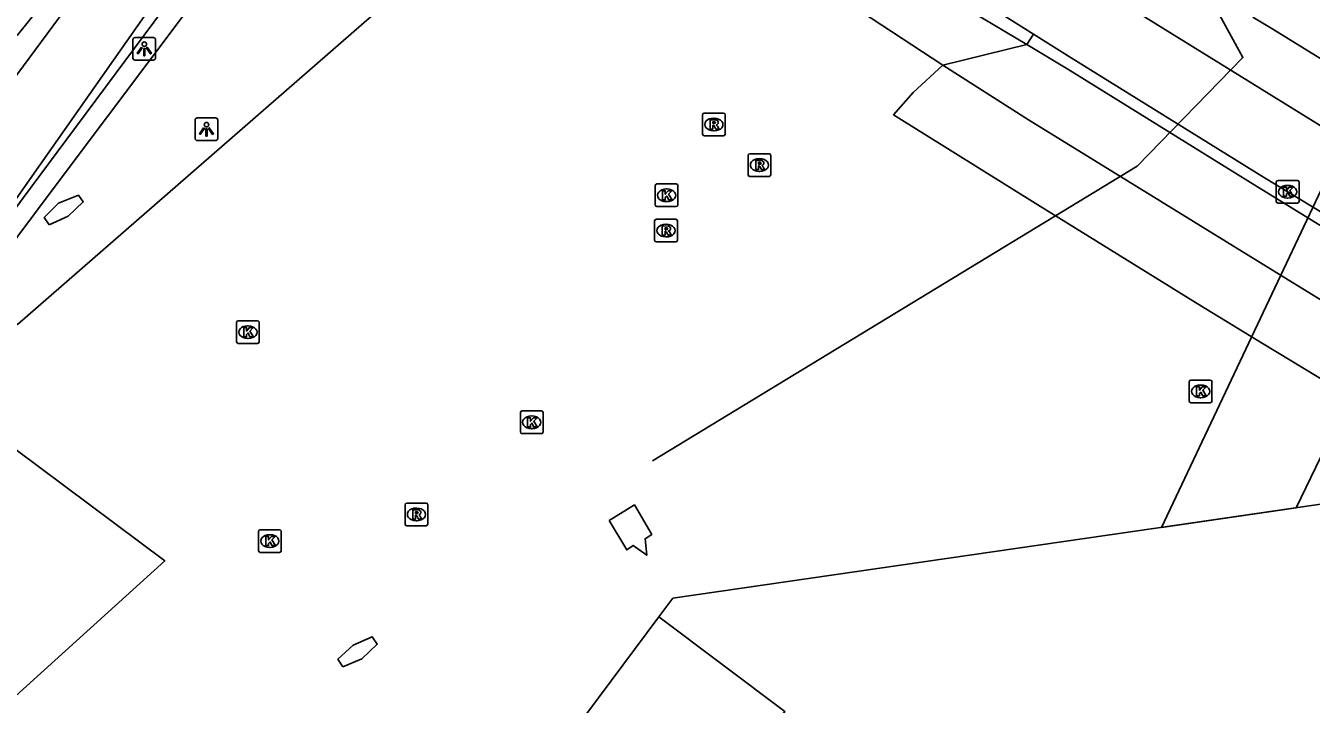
# Model space of a CAD drawing. Extents: x 159718 to 160783, y 383290 to 384030.
# Drawn here: x 160501.4 to 160558, y 383718.3 to 383748.2 of the extents above; entities that cross this region are included whole.
import ezdxf

# ---------------------------------------------------------------- set-up
doc = ezdxf.new("R2010")
doc.units = 0
for name, color, linetype in [('IMGEO_Dek', 7, 'Continuous'), ('IMGEO_Fietspad_gesloten', 7, 'Continuous'), ('IMGEO_Hek', 7, 'Continuous'), ('IMGEO_Kolk', 7, 'Continuous'), ('IMGEO_Lichtpunt', 7, 'Continuous'), ('IMGEO_Pand', 7, 'Continuous'), ('IMGEO_Pand_overbouw', 7, 'Continuous'), ('IMGEO_Pand_vergunning_verleend', 7, 'Continuous'), ('IMGEO_Rijbaan_lokaal_gesloten', 7, 'Continuous'), ('IMGEO_Rijbaan_lokaal_open', 7, 'Continuous'), ('IMGEO_Rioolput', 7, 'Continuous'), ('IMGEO_Voetpad_gesloten', 7, 'Continuous'), ('IMGEO_Voetpad_open', 7, 'Continuous')]:
    doc.layers.add(name, color=color, linetype=linetype)

msp = doc.modelspace()

# ---------------------------------------------------------------- linework, layer by layer
at = {"layer": 'IMGEO_Dek'}
msp.add_lwpolyline([(160551.429, 383726.105), (160557.364, 383726.966), (160569.764, 383752.621), (160575.813, 383765.136), (160570.991, 383767.454), (160570.183, 383765.746), (160569.173, 383763.611), (160565.274, 383755.37)], close=True, dxfattribs=at)
at = {"layer": 'IMGEO_Fietspad_gesloten'}
for points in [[(160545.488, 383747.383), (160541.795, 383746.477)], [(160545.488, 383747.383), (160547.305, 383746.295), (160555.662, 383741.113), (160558.414, 383739.417), (160561.972, 383737.224), (160573.883, 383729.883), (160582.953, 383724.443), (160591.637, 383719.073)], [(160584.258, 383720.662), (160580.096, 383723.16), (160574.681, 383726.402), (160560.774, 383734.728), (160559.214, 383735.662), (160557.209, 383736.897), (160545.57, 383744.064), (160541.795, 383746.477)]]:
    msp.add_lwpolyline(points, dxfattribs=at)
at = {"layer": 'IMGEO_Hek'}
msp.add_lwpolyline([(160477.266, 383811.415), (160516.737, 383778.18), (160518.757, 383776.546), (160527.273, 383770.722), (160540.189, 383762.239), (160549.364, 383753.153), (160551.156, 383751.328), (160553.313, 383749.943), (160555.02, 383746.805), (160550.358, 383742.024), (160528.999, 383729.033)], dxfattribs=at)
at = {"layer": 'IMGEO_Kolk'}
for p, q in [((160529.19, 383741.239), (160530.042, 383741.239)), ((160556.491, 383740.469), (160556.491, 383741.321)), ((160556.566, 383741.395), (160557.418, 383741.395)), ((160557.492, 383741.321), (160557.492, 383740.469)), ((160529.115, 383740.313), (160529.115, 383741.165)), ((160529.603, 383741.019), (160529.628, 383741.019)), ((160530.116, 383741.165), (160530.116, 383740.313)), ((160556.979, 383741.175), (160557.004, 383741.175)), ((160530.042, 383740.239), (160529.19, 383740.239)), ((160529.626, 383740.459), (160529.601, 383740.459)), ((160557.418, 383740.395), (160556.566, 383740.395)), ((160557.002, 383740.615), (160556.977, 383740.615)), ((160510.66, 383734.282), (160510.66, 383735.134)), ((160510.735, 383735.208), (160511.587, 383735.208)), ((160511.148, 383734.988), (160511.173, 383734.988)), ((160511.661, 383735.134), (160511.661, 383734.282)), ((160511.171, 383734.428), (160511.146, 383734.428)), ((160511.587, 383734.208), (160510.735, 383734.208)), ((160552.655, 383731.67), (160552.655, 383732.522)), ((160552.73, 383732.596), (160553.582, 383732.596)), ((160553.143, 383732.376), (160553.168, 383732.376)), ((160553.656, 383732.522), (160553.656, 383731.67)), ((160553.582, 383731.596), (160552.73, 383731.596)), ((160553.166, 383731.816), (160553.141, 383731.816)), ((160523.169, 383730.308), (160523.169, 383731.16)), ((160523.244, 383731.234), (160524.096, 383731.234)), ((160524.17, 383731.16), (160524.17, 383730.308)), ((160523.68, 383730.454), (160523.655, 383730.454)), ((160523.657, 383731.014), (160523.682, 383731.014)), ((160524.096, 383730.234), (160523.244, 383730.234)), ((160511.627, 383725.074), (160511.627, 383725.926)), ((160511.702, 383726), (160512.554, 383726)), ((160512.628, 383725.926), (160512.628, 383725.074)), ((160512.115, 383725.78), (160512.14, 383725.78)), ((160512.554, 383725), (160511.702, 383725)), ((160512.138, 383725.22), (160512.113, 383725.22))]:
    msp.add_line(p, q, dxfattribs=at)
for points in [[(160529.19, 383741.239), (160530.042, 383741.239)], [(160556.491, 383740.469), (160556.491, 383741.321)], [(160556.566, 383741.395), (160557.418, 383741.395)], [(160557.492, 383741.321), (160557.492, 383740.469)], [(160529.115, 383740.313), (160529.115, 383741.165)], [(160529.436, 383740.939), (160529.559, 383740.939), (160529.559, 383740.788), (160529.689, 383740.939), (160529.853, 383740.939), (160529.707, 383740.788), (160529.86, 383740.539), (160529.708, 383740.539), (160529.623, 383740.703), (160529.559, 383740.636), (160529.559, 383740.539), (160529.436, 383740.539), (160529.436, 383740.939)], [(160530.116, 383741.165), (160530.116, 383740.313)], [(160556.812, 383741.095), (160556.935, 383741.095), (160556.935, 383740.944), (160557.065, 383741.095), (160557.229, 383741.095), (160557.083, 383740.944), (160557.236, 383740.695), (160557.084, 383740.695), (160556.999, 383740.859), (160556.935, 383740.792), (160556.935, 383740.695), (160556.812, 383740.695), (160556.812, 383741.095)], [(160530.042, 383740.239), (160529.19, 383740.239)], [(160557.418, 383740.395), (160556.566, 383740.395)], [(160510.66, 383734.282), (160510.66, 383735.134)], [(160510.735, 383735.208), (160511.587, 383735.208)], [(160511.661, 383735.134), (160511.661, 383734.282)], [(160510.981, 383734.908), (160511.104, 383734.908), (160511.104, 383734.757), (160511.234, 383734.908), (160511.398, 383734.908), (160511.252, 383734.757), (160511.405, 383734.508), (160511.253, 383734.508), (160511.168, 383734.672), (160511.104, 383734.605), (160511.104, 383734.508), (160510.981, 383734.508), (160510.981, 383734.908)], [(160511.587, 383734.208), (160510.735, 383734.208)], [(160552.655, 383731.67), (160552.655, 383732.522)], [(160552.73, 383732.596), (160553.582, 383732.596)], [(160552.976, 383732.296), (160553.099, 383732.296), (160553.099, 383732.145), (160553.229, 383732.296), (160553.393, 383732.296), (160553.247, 383732.145), (160553.4, 383731.896), (160553.248, 383731.896), (160553.163, 383732.06), (160553.099, 383731.993), (160553.099, 383731.896), (160552.976, 383731.896), (160552.976, 383732.296)], [(160553.656, 383732.522), (160553.656, 383731.67)], [(160553.582, 383731.596), (160552.73, 383731.596)], [(160523.169, 383730.308), (160523.169, 383731.16)], [(160523.244, 383731.234), (160524.096, 383731.234)], [(160524.17, 383731.16), (160524.17, 383730.308)], [(160523.49, 383730.934), (160523.613, 383730.934), (160523.613, 383730.783), (160523.743, 383730.934), (160523.907, 383730.934), (160523.761, 383730.783), (160523.914, 383730.534), (160523.762, 383730.534), (160523.677, 383730.698), (160523.613, 383730.631), (160523.613, 383730.534), (160523.49, 383730.534), (160523.49, 383730.934)], [(160524.096, 383730.234), (160523.244, 383730.234)], [(160511.627, 383725.074), (160511.627, 383725.926)], [(160511.702, 383726), (160512.554, 383726)], [(160512.628, 383725.926), (160512.628, 383725.074)], [(160511.948, 383725.7), (160512.071, 383725.7), (160512.071, 383725.549), (160512.201, 383725.7), (160512.365, 383725.7), (160512.219, 383725.549), (160512.372, 383725.3), (160512.22, 383725.3), (160512.135, 383725.464), (160512.071, 383725.397), (160512.071, 383725.3), (160511.948, 383725.3), (160511.948, 383725.7)], [(160512.554, 383725), (160511.702, 383725)]]:
    msp.add_lwpolyline(points, dxfattribs=at)
for centre, start, end in [((160529.192, 383741.163), 91.552, 178.448), ((160529.192, 383741.163), 91.552, 178.448), ((160530.04, 383741.163), 1.552, 88.448), ((160530.04, 383741.163), 1.552, 88.448), ((160556.568, 383741.319), 91.552, 178.448), ((160556.568, 383741.319), 91.552, 178.448), ((160557.416, 383741.319), 1.552, 88.448), ((160557.416, 383741.319), 1.552, 88.448), ((160529.192, 383740.315), 181.552, 268.448), ((160529.192, 383740.315), 181.552, 268.448), ((160530.04, 383740.315), 271.552, 358.448), ((160530.04, 383740.315), 271.552, 358.448), ((160556.568, 383740.471), 181.552, 268.448), ((160556.568, 383740.471), 181.552, 268.448), ((160557.416, 383740.471), 271.552, 358.448), ((160557.416, 383740.471), 271.552, 358.448), ((160510.737, 383735.132), 91.552, 178.448), ((160510.737, 383735.132), 91.552, 178.448), ((160511.585, 383735.132), 1.552, 88.448), ((160511.585, 383735.132), 1.552, 88.448), ((160510.737, 383734.284), 181.552, 268.448), ((160510.737, 383734.284), 181.552, 268.448), ((160511.585, 383734.284), 271.552, 358.448), ((160511.585, 383734.284), 271.552, 358.448), ((160552.732, 383732.52), 91.552, 178.448), ((160552.732, 383732.52), 91.552, 178.448), ((160553.58, 383732.52), 1.552, 88.448), ((160553.58, 383732.52), 1.552, 88.448), ((160552.732, 383731.672), 181.552, 268.448), ((160552.732, 383731.672), 181.552, 268.448), ((160553.58, 383731.672), 271.552, 358.448), ((160553.58, 383731.672), 271.552, 358.448), ((160523.246, 383731.158), 91.552, 178.448), ((160523.246, 383731.158), 91.552, 178.448), ((160524.094, 383731.158), 1.552, 88.448), ((160524.094, 383731.158), 1.552, 88.448), ((160523.246, 383730.31), 181.552, 268.448), ((160523.246, 383730.31), 181.552, 268.448), ((160524.094, 383730.31), 271.552, 358.448), ((160524.094, 383730.31), 271.552, 358.448), ((160511.704, 383725.924), 91.552, 178.448), ((160511.704, 383725.924), 91.552, 178.448), ((160512.552, 383725.924), 1.552, 88.448), ((160512.552, 383725.924), 1.552, 88.448), ((160511.704, 383725.076), 181.552, 268.448), ((160511.704, 383725.076), 181.552, 268.448), ((160512.552, 383725.076), 271.552, 358.448), ((160512.552, 383725.076), 271.552, 358.448)]:
    msp.add_arc(centre, 0.0765, start, end, dxfattribs=at)
for centre, major_axis, ratio, start_param, end_param in [((160529.602, 383740.739), (-0.387, 0.002), 0.722429, 4.712389, 7.853982), ((160529.627, 383740.739), (-0.39, 0.002), 0.717154, 1.570796, 4.712389), ((160556.978, 383740.895), (-0.387, 0.002), 0.722429, 4.712389, 7.853982), ((160557.003, 383740.895), (-0.39, 0.002), 0.717154, 1.570796, 4.712389), ((160511.147, 383734.708), (-0.387, 0.002), 0.722429, 4.712389, 7.853982), ((160511.172, 383734.708), (-0.39, 0.002), 0.717154, 1.570796, 4.712389), ((160553.142, 383732.096), (-0.387, 0.002), 0.722429, 4.712389, 7.853982), ((160553.167, 383732.096), (-0.39, 0.002), 0.717154, 1.570796, 4.712389), ((160523.656, 383730.734), (-0.387, 0.002), 0.722429, 4.712389, 7.853982), ((160523.681, 383730.734), (-0.39, 0.002), 0.717154, 1.570796, 4.712389), ((160512.114, 383725.5), (-0.387, 0.002), 0.722429, 4.712389, 7.853982), ((160512.139, 383725.5), (-0.39, 0.002), 0.717154, 1.570796, 4.712389)]:
    msp.add_ellipse(centre, major_axis=major_axis, ratio=ratio, start_param=start_param, end_param=end_param, dxfattribs=at)
at = {"layer": 'IMGEO_Lichtpunt'}
for p, q in [((160506.094, 383747.598), (160506.094, 383746.791)), ((160506.094, 383747.598), (160506.094, 383746.791)), ((160506.996, 383747.693), (160506.188, 383747.693)), ((160506.996, 383747.693), (160506.188, 383747.693)), ((160507.09, 383746.791), (160507.09, 383747.598)), ((160507.09, 383746.791), (160507.09, 383747.598)), ((160506.188, 383746.697), (160506.996, 383746.697)), ((160506.188, 383746.697), (160506.996, 383746.697)), ((160509.737, 383744.146), (160508.929, 383744.146)), ((160509.737, 383744.146), (160508.929, 383744.146)), ((160508.835, 383744.051), (160508.835, 383743.244)), ((160508.835, 383744.051), (160508.835, 383743.244)), ((160509.831, 383743.244), (160509.831, 383744.051)), ((160509.831, 383743.244), (160509.831, 383744.051)), ((160508.929, 383743.15), (160509.737, 383743.15)), ((160508.929, 383743.15), (160509.737, 383743.15))]:
    msp.add_line(p, q, dxfattribs=at)
for points in [[(160506.468, 383747.262), (160506.507, 383747.234), (160506.319, 383746.972), (160506.281, 383746.999), (160506.468, 383747.262)], [(160506.57, 383747.214), (160506.617, 383747.214), (160506.617, 383746.892), (160506.57, 383746.892), (160506.57, 383747.214)], [(160506.68, 383747.234), (160506.718, 383747.261), (160506.905, 383746.999), (160506.866, 383746.971), (160506.68, 383747.234)], [(160509.209, 383743.715), (160509.248, 383743.687), (160509.06, 383743.425), (160509.022, 383743.452), (160509.209, 383743.715)], [(160509.311, 383743.667), (160509.358, 383743.667), (160509.358, 383743.345), (160509.311, 383743.345), (160509.311, 383743.667)], [(160509.421, 383743.687), (160509.459, 383743.714), (160509.646, 383743.452), (160509.607, 383743.424), (160509.421, 383743.687)]]:
    msp.add_lwpolyline(points, dxfattribs=at)
for centre in [(160506.593, 383747.396), (160509.334, 383743.849)]:
    msp.add_circle(centre, 0.0994, dxfattribs=at)
for centre, start, end in [((160506.188, 383747.598), 90, 180), ((160506.188, 383747.598), 90, 180), ((160506.996, 383747.598), 0, 90), ((160506.996, 383747.598), 0, 90), ((160506.188, 383746.791), 180, 270), ((160506.188, 383746.791), 180, 270), ((160506.996, 383746.791), 270, 0), ((160506.996, 383746.791), 270, 360), ((160508.929, 383744.051), 90, 180), ((160508.929, 383744.051), 90, 180), ((160509.737, 383744.051), 0, 90), ((160509.737, 383744.051), 0, 90), ((160508.929, 383743.244), 180, 270), ((160508.929, 383743.244), 180, 270), ((160509.737, 383743.244), 270, 0), ((160509.737, 383743.244), 270, 360)]:
    msp.add_arc(centre, 0.0946, start, end, dxfattribs=at)
at = {"layer": 'IMGEO_Pand'}
for points in [[(160502.399, 383739.438), (160502.181, 383739.766), (160502.811, 383740.399), (160503.693, 383740.742), (160503.905, 383740.446), (160503.243, 383739.818), (160502.399, 383739.438)], [(160527.087, 383726.402), (160528.197, 383727.093), (160528.962, 383725.793), (160528.669, 383725.601), (160528.739, 383724.873), (160528.148, 383725.309), (160527.859, 383725.112), (160527.087, 383726.402)], [(160526.094, 383717.895), (160529.268, 383722.157)], [(160529.268, 383722.157), (160534.826, 383717.992), (160531.62, 383713.712), (160537.401, 383709.404), (160536.128, 383707.676), (160540.533, 383704.48), (160540.611, 383704.585), (160545.587, 383705.296)], [(160515.349, 383719.954), (160515.126, 383720.291), (160515.795, 383720.916), (160516.644, 383721.282), (160516.86, 383720.952), (160516.182, 383720.307), (160515.349, 383719.954)]]:
    msp.add_lwpolyline(points, dxfattribs=at)
at = {"layer": 'IMGEO_Pand_overbouw'}
msp.add_lwpolyline([(160562.012, 383727.64), (160557.024, 383726.917), (160552.091, 383726.201), (160529.891, 383722.981), (160529.268, 383722.157), (160534.826, 383717.992), (160531.62, 383713.712), (160537.401, 383709.404), (160536.128, 383707.676), (160540.533, 383704.48), (160540.611, 383704.585), (160545.587, 383705.296), (160546.329, 383700.352), (160546.879, 383696.686), (160550.061, 383697.14), (160549.533, 383700.81), (160548.822, 383705.759), (160556.979, 383707.407), (160560.579, 383704.703)], dxfattribs=at)
at = {"layer": 'IMGEO_Pand_vergunning_verleend'}
msp.add_lwpolyline([(160431.124, 383786.452), (160447.807, 383808.696), (160466.886, 383794.387), (160465.896, 383793.067), (160488.439, 383776.16), (160489.69, 383777.857), (160516.406, 383758.02), (160522.32, 383753.629), (160501.011, 383735.052), (160473.315, 383755.825), (160473.755, 383756.412), (160451.199, 383773.33), (160450.27, 383772.092), (160431.124, 383786.452)], dxfattribs=at)
at = {"layer": 'IMGEO_Rijbaan_lokaal_gesloten'}
for points in [[(160543.454, 383753.183), (160548.482, 383750), (160550.374, 383748.802), (160560.038, 383742.813), (160563.622, 383740.66), (160579.169, 383731.346)], [(160545.794, 383747.84), (160542.378, 383750), (160541.644, 383750.464)], [(160555.454, 383748.585), (160556.341, 383748.059), (160560.666, 383745.392), (160561.137, 383745.109), (160564.721, 383742.951), (160575.559, 383736.438)], [(160594.074, 383718.395), (160592.017, 383719.69), (160583.302, 383725.099), (160574.514, 383730.353), (160562.223, 383737.746), (160558.644, 383739.899), (160555.925, 383741.537), (160547.568, 383746.719), (160545.794, 383747.84)]]:
    msp.add_lwpolyline(points, dxfattribs=at)
at = {"layer": 'IMGEO_Rijbaan_lokaal_open'}
for points in [[(160516.655, 383762.968), (160498.198, 383736.695)], [(160541.795, 383746.477), (160516.655, 383762.968)], [(160545.488, 383747.383), (160541.119, 383750), (160539.159, 383751.174), (160533.96, 383754.558)], [(160545.794, 383747.84), (160545.488, 383747.383)], [(160562.484, 383730.197), (160559.478, 383732.029), (160555.918, 383734.198), (160553.127, 383735.898), (160545.974, 383740.32), (160539.616, 383744.289), (160540.488, 383745.267), (160541.795, 383746.477)], [(160496.458, 383732.86), (160507.499, 383724.635), (160500.926, 383718.684)], [(160529.268, 383722.157), (160529.891, 383722.981), (160552.091, 383726.201), (160557.024, 383726.917), (160562.012, 383727.64), (160562.84, 383727.005)]]:
    msp.add_lwpolyline(points, dxfattribs=at)
at = {"layer": 'IMGEO_Rioolput'}
for p, q in [((160531.199, 383743.434), (160531.199, 383744.286)), ((160531.274, 383744.36), (160532.126, 383744.36)), ((160531.687, 383744.14), (160531.712, 383744.14)), ((160532.2, 383744.286), (160532.2, 383743.434)), ((160531.71, 383743.58), (160531.685, 383743.58)), ((160532.126, 383743.36), (160531.274, 383743.36)), ((160533.208, 383741.646), (160533.208, 383742.498)), ((160533.283, 383742.572), (160534.135, 383742.572)), ((160534.209, 383742.498), (160534.209, 383741.646)), ((160533.719, 383741.792), (160533.694, 383741.792)), ((160533.696, 383742.352), (160533.721, 383742.352)), ((160534.135, 383741.572), (160533.283, 383741.572)), ((160529.089, 383738.76), (160529.089, 383739.612)), ((160529.164, 383739.686), (160530.016, 383739.686)), ((160530.09, 383739.612), (160530.09, 383738.76)), ((160529.577, 383739.466), (160529.602, 383739.466)), ((160530.016, 383738.686), (160529.164, 383738.686)), ((160529.6, 383738.906), (160529.575, 383738.906)), ((160518.089, 383726.247), (160518.089, 383727.099)), ((160518.164, 383727.173), (160519.016, 383727.173)), ((160519.09, 383727.099), (160519.09, 383726.247)), ((160518.577, 383726.953), (160518.602, 383726.953)), ((160519.016, 383726.173), (160518.164, 383726.173)), ((160518.6, 383726.393), (160518.575, 383726.393))]:
    msp.add_line(p, q, dxfattribs=at)
for points in [[(160531.199, 383743.434), (160531.199, 383744.286)], [(160531.274, 383744.36), (160532.126, 383744.36)], [(160531.788, 383744.058), (160531.536, 383744.06), (160531.536, 383743.66)], [(160532.2, 383744.286), (160532.2, 383743.434)], [(160531.536, 383743.66), (160531.66, 383743.66), (160531.66, 383743.822), (160531.671, 383743.822)], [(160531.714, 383743.979), (160531.66, 383743.979), (160531.66, 383743.898)], [(160531.66, 383743.898), (160531.712, 383743.898)], [(160531.718, 383743.793), (160531.789, 383743.66), (160531.929, 383743.66), (160531.864, 383743.786)], [(160532.126, 383743.36), (160531.274, 383743.36)], [(160533.208, 383741.646), (160533.208, 383742.498)], [(160533.283, 383742.572), (160534.135, 383742.572)], [(160534.209, 383742.498), (160534.209, 383741.646)], [(160533.797, 383742.27), (160533.545, 383742.272), (160533.545, 383741.872)], [(160533.545, 383741.872), (160533.669, 383741.872), (160533.669, 383742.034), (160533.68, 383742.034)], [(160533.723, 383742.191), (160533.669, 383742.191), (160533.669, 383742.11)], [(160533.669, 383742.11), (160533.721, 383742.11)], [(160533.727, 383742.005), (160533.798, 383741.872), (160533.938, 383741.872), (160533.873, 383741.998)], [(160534.135, 383741.572), (160533.283, 383741.572)], [(160529.089, 383738.76), (160529.089, 383739.612)], [(160529.164, 383739.686), (160530.016, 383739.686)], [(160530.09, 383739.612), (160530.09, 383738.76)], [(160529.678, 383739.384), (160529.426, 383739.386), (160529.426, 383738.986)], [(160529.426, 383738.986), (160529.55, 383738.986), (160529.55, 383739.148), (160529.561, 383739.148)], [(160529.604, 383739.305), (160529.55, 383739.305), (160529.55, 383739.224)], [(160529.55, 383739.224), (160529.602, 383739.224)], [(160529.608, 383739.119), (160529.679, 383738.986), (160529.819, 383738.986), (160529.754, 383739.112)], [(160530.016, 383738.686), (160529.164, 383738.686)], [(160518.089, 383726.247), (160518.089, 383727.099)], [(160518.164, 383727.173), (160519.016, 383727.173)], [(160519.09, 383727.099), (160519.09, 383726.247)], [(160518.678, 383726.871), (160518.426, 383726.873), (160518.426, 383726.473)], [(160518.426, 383726.473), (160518.55, 383726.473), (160518.55, 383726.635), (160518.561, 383726.635)], [(160518.604, 383726.792), (160518.55, 383726.792), (160518.55, 383726.711)], [(160518.55, 383726.711), (160518.602, 383726.711)], [(160518.608, 383726.606), (160518.679, 383726.473), (160518.819, 383726.473), (160518.754, 383726.599)], [(160519.016, 383726.173), (160518.164, 383726.173)]]:
    msp.add_lwpolyline(points, dxfattribs=at)
for centre, radius, start, end in [((160531.276, 383744.284), 0.0765, 91.552, 178.448), ((160531.276, 383744.284), 0.0765, 91.552, 178.448), ((160531.787, 383743.948), 0.109, 350.3612, 89.416), ((160532.124, 383744.284), 0.0765, 1.552, 88.448), ((160532.124, 383744.284), 0.0765, 1.552, 88.448), ((160531.67, 383743.769), 0.0533, 26.0293, 88.6989), ((160531.696, 383744.087), 0.19, 274.7715, 282.9687), ((160531.72, 383743.883), 0.0964, 77.0061, 93.1865), ((160531.734, 383743.94), 0.0378, 276.6634, 79.6772), ((160531.785, 383743.948), 0.112, 277.5842, 350.9817), ((160531.769, 383743.733), 0.108, 29.5134, 73.7905), ((160531.276, 383743.436), 0.0765, 181.552, 268.448), ((160531.276, 383743.436), 0.0765, 181.552, 268.448), ((160532.124, 383743.436), 0.0765, 271.552, 358.448), ((160532.124, 383743.436), 0.0765, 271.552, 358.448), ((160533.285, 383742.496), 0.0765, 91.552, 178.448), ((160533.285, 383742.496), 0.0765, 91.552, 178.448), ((160534.133, 383742.496), 0.0765, 1.552, 88.448), ((160534.133, 383742.496), 0.0765, 1.552, 88.448), ((160533.679, 383741.981), 0.0533, 26.0293, 88.6989), ((160533.705, 383742.299), 0.19, 274.7715, 282.9687), ((160533.729, 383742.095), 0.0964, 77.0061, 93.1865), ((160533.743, 383742.152), 0.0378, 276.6634, 79.6772), ((160533.796, 383742.16), 0.109, 350.3612, 89.416), ((160533.794, 383742.16), 0.112, 277.5842, 350.9817), ((160533.778, 383741.945), 0.108, 29.5134, 73.7905), ((160533.285, 383741.648), 0.0765, 181.552, 268.448), ((160533.285, 383741.648), 0.0765, 181.552, 268.448), ((160534.133, 383741.648), 0.0765, 271.552, 358.448), ((160534.133, 383741.648), 0.0765, 271.552, 358.448), ((160529.166, 383739.61), 0.0765, 91.552, 178.448), ((160529.166, 383739.61), 0.0765, 91.552, 178.448), ((160530.014, 383739.61), 0.0765, 1.552, 88.448), ((160530.014, 383739.61), 0.0765, 1.552, 88.448), ((160529.56, 383739.095), 0.0533, 26.0293, 88.6989), ((160529.586, 383739.413), 0.19, 274.7715, 282.9687), ((160529.61, 383739.209), 0.0964, 77.0061, 93.1865), ((160529.624, 383739.266), 0.0378, 276.6634, 79.6772), ((160529.677, 383739.274), 0.109, 350.3612, 89.416), ((160529.675, 383739.274), 0.112, 277.5842, 350.9817), ((160529.659, 383739.059), 0.108, 29.5134, 73.7905), ((160529.166, 383738.762), 0.0765, 181.552, 268.448), ((160529.166, 383738.762), 0.0765, 181.552, 268.448), ((160530.014, 383738.762), 0.0765, 271.552, 358.448), ((160530.014, 383738.762), 0.0765, 271.552, 358.448), ((160518.166, 383727.097), 0.0765, 91.552, 178.448), ((160518.166, 383727.097), 0.0765, 91.552, 178.448), ((160519.014, 383727.097), 0.0765, 1.552, 88.448), ((160519.014, 383727.097), 0.0765, 1.552, 88.448), ((160518.56, 383726.582), 0.0533, 26.0293, 88.6989), ((160518.586, 383726.9), 0.19, 274.7715, 282.9687), ((160518.61, 383726.696), 0.0964, 77.0061, 93.1865), ((160518.624, 383726.753), 0.0378, 276.6634, 79.6772), ((160518.677, 383726.761), 0.109, 350.3612, 89.416), ((160518.675, 383726.761), 0.112, 277.5842, 350.9817), ((160518.659, 383726.546), 0.108, 29.5134, 73.7905), ((160518.166, 383726.249), 0.0765, 181.552, 268.448), ((160518.166, 383726.249), 0.0765, 181.552, 268.448), ((160519.014, 383726.249), 0.0765, 271.552, 358.448), ((160519.014, 383726.249), 0.0765, 271.552, 358.448)]:
    msp.add_arc(centre, radius, start, end, dxfattribs=at)
for centre, major_axis, ratio, start_param, end_param in [((160531.686, 383743.86), (-0.387, 0.002), 0.722429, 4.712389, 7.853982), ((160531.711, 383743.86), (-0.39, 0.002), 0.717154, 1.570796, 4.712389), ((160533.695, 383742.072), (-0.387, 0.002), 0.722429, 4.712389, 7.853982), ((160533.72, 383742.072), (-0.39, 0.002), 0.717154, 1.570796, 4.712389), ((160529.576, 383739.186), (-0.387, 0.002), 0.722429, 4.712389, 7.853982), ((160529.601, 383739.186), (-0.39, 0.002), 0.717154, 1.570796, 4.712389), ((160518.576, 383726.673), (-0.387, 0.002), 0.722429, 4.712389, 7.853982), ((160518.601, 383726.673), (-0.39, 0.002), 0.717154, 1.570796, 4.712389)]:
    msp.add_ellipse(centre, major_axis=major_axis, ratio=ratio, start_param=start_param, end_param=end_param, dxfattribs=at)
at = {"layer": 'IMGEO_Voetpad_gesloten'}
msp.add_lwpolyline([(160569.173, 383763.611), (160565.274, 383755.37), (160551.429, 383726.105), (160557.364, 383726.966), (160569.764, 383752.621), (160575.813, 383765.136), (160570.991, 383767.454), (160570.183, 383765.746)], dxfattribs=at)
at = {"layer": 'IMGEO_Voetpad_open'}
for points in [[(160500.722, 383745.703), (160506.489, 383753.515), (160510.459, 383758.772), (160508.801, 383760.018), (160502.463, 383751.507), (160502.566, 383751.43), (160502.396, 383751.201), (160503.26, 383750.591), (160502.782, 383750), (160501.589, 383748.526), (160500.983, 383747.777)], [(160496.458, 383732.86), (160501.754, 383739.92), (160503.245, 383741.907), (160515.456, 383758.185), (160514.863, 383758.677), (160513.829, 383757.551), (160502.76, 383742.637), (160501.276, 383740.638), (160498.295, 383736.621)]]:
    msp.add_lwpolyline(points, dxfattribs=at)

doc.saveas('drawing.dxf')
